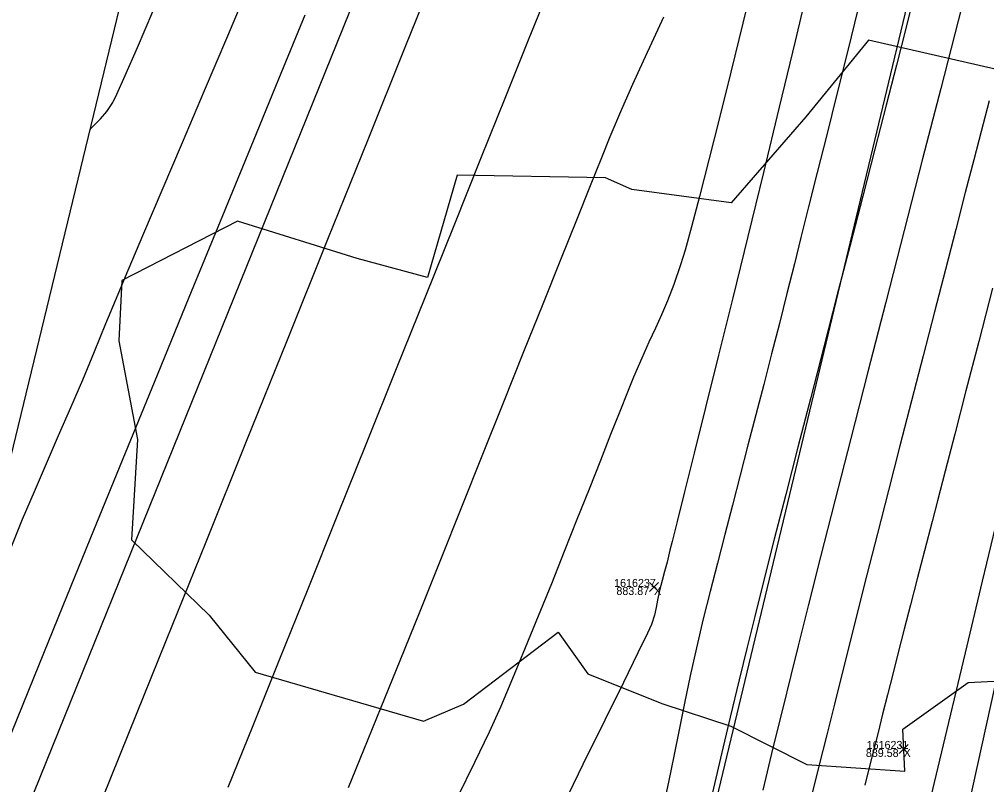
# Model space of a CAD drawing. Extents: x 1957117 to 1971063, y 701601 to 715861.
# Drawn here: x 1963296.75 to 1963339.04, y 706135.93 to 706169.4 of the extents above; entities that cross this region are included whole.
import ezdxf

# ---------------------------------------------------------------- set-up
doc = ezdxf.new("R2010")
doc.units = 0
for name, color, linetype in [('AP_X_Lights', 7, 'Continuous'), ('DT_X_Break_Line', 7, 'Continuous'), ('DT_X_Contour_Major', 7, 'Continuous'), ('DT_X_Contour_Minor', 7, 'Continuous'), ('DT_X_TIN_Hull', 7, 'Continuous'), ('HY_X_Water_Edge', 7, 'Continuous'), ('PV_P_Shoulder', 7, 'Continuous'), ('RS_Raster1', 7, 'Continuous'), ('RW_X_Esmt_RR', 7, 'Continuous'), ('SC_Scratch1', 7, 'Continuous'), ('SC_Shading5', 7, 'Continuous'), ('VG_X_Tree_Line_Rt', 7, 'Continuous')]:
    doc.layers.add(name, color=color, linetype=linetype)

msp = doc.modelspace()

# ---------------------------------------------------------------- linework, layer by layer
at = {"layer": 'AP_X_Lights'}
for p, q in [((1963324.303, 706144.382), (1963324.691, 706144.772)), ((1963324.303, 706144.772), (1963324.691, 706144.382)), ((1963335.21, 706137.299), (1963335.598, 706137.689)), ((1963335.21, 706137.689), (1963335.598, 706137.299))]:
    msp.add_line(p, q, dxfattribs=at)
at = {"layer": 'DT_X_Break_Line'}
for points in [[(1963218.329, 705756.178), (1963229.265, 705808.356), (1963234.8, 705853.147), (1963240.079, 705903.468), (1963258.033, 705954.684), (1963270.287, 705999.321), (1963276.323, 706049.345), (1963291.502, 706096.678), (1963290.138, 706117.655), (1963319.921, 706191.295), (1963330.374, 706242.631), (1963344.413, 706289.409), (1963345.772, 706340.009), (1963383.117, 706434.704), (1963392.11, 706487.426), (1963408.164, 706535.687), (1963423.633, 706582.721), (1963435.242, 706630.63), (1963443.084, 706680.696), (1963464.732, 706726.815), (1963480.654, 706774.214), (1963508.465, 706799.669), (1963511.002, 706809.48)], [(1963248.355, 705747.376), (1963261.829, 705795.923), (1963267.581, 705840.559), (1963287.153, 705892.264), (1963291.083, 705944.763), (1963301.574, 705996.211), (1963311.528, 706039.027), (1963334.717, 706086.75), (1963331.957, 706106.508), (1963348.786, 706182.796), (1963365.664, 706223.934), (1963373.462, 706281.461), (1963387.853, 706330.217), (1963397.264, 706379.501), (1963407.696, 706427.592), (1963426.755, 706477.16), (1963442.136, 706524.014), (1963446.007, 706569.971), (1963489.391, 706666.839), (1963500.526, 706701.536)]]:
    msp.add_lwpolyline(points, dxfattribs=at)
at = {"layer": 'DT_X_Contour_Major'}
for points in [[(1963315.156, 706172.002), (1963313.61, 706168.163), (1963311.958, 706164.061), (1963310.231, 706159.772), (1963308.459, 706155.371), (1963306.672, 706150.935), (1963304.901, 706146.537), (1963303.176, 706142.255), (1963301.527, 706138.163), (1963299.985, 706134.338), (1963298.58, 706130.854), (1963297.343, 706127.788), (1963296.303, 706125.215)], [(1963315.156, 706172.002), (1963313.61, 706168.163), (1963311.958, 706164.061), (1963310.231, 706159.772), (1963308.459, 706155.371), (1963306.672, 706150.935), (1963304.901, 706146.537), (1963303.176, 706142.255), (1963301.527, 706138.163), (1963299.985, 706134.338), (1963298.58, 706130.854), (1963297.343, 706127.788), (1963296.303, 706125.215)], [(1963333.425, 706169.886), (1963332.951, 706167.972), (1963332.489, 706166.119), (1963332.045, 706164.354), (1963331.63, 706162.704), (1963331.25, 706161.196), (1963330.914, 706159.856), (1963330.63, 706158.712), (1963330.306, 706157.408), (1963329.974, 706156.09), (1963329.635, 706154.764), (1963329.292, 706153.433), (1963328.946, 706152.103), (1963328.601, 706150.777), (1963328.258, 706149.461), (1963327.92, 706148.158), (1963327.588, 706146.874), (1963327.264, 706145.613), (1963326.951, 706144.38), (1963326.651, 706143.178), (1963326.35, 706141.911), (1963326.081, 706140.686), (1963325.833, 706139.496), (1963325.598, 706138.33), (1963325.367, 706137.182), (1963325.13, 706136.041), (1963324.879, 706134.9)], [(1963333.425, 706169.886), (1963332.951, 706167.972), (1963332.489, 706166.119), (1963332.045, 706164.354), (1963331.63, 706162.704), (1963331.25, 706161.196), (1963330.914, 706159.856), (1963330.63, 706158.712), (1963330.306, 706157.408), (1963329.974, 706156.09), (1963329.635, 706154.764), (1963329.292, 706153.433), (1963328.946, 706152.103), (1963328.601, 706150.777), (1963328.258, 706149.461), (1963327.92, 706148.158), (1963327.588, 706146.874), (1963327.264, 706145.613), (1963326.951, 706144.38), (1963326.651, 706143.178), (1963326.35, 706141.911), (1963326.081, 706140.686), (1963325.833, 706139.496), (1963325.598, 706138.33), (1963325.367, 706137.182), (1963325.13, 706136.041), (1963324.879, 706134.9)], [(1963309.231, 706169.585), (1963308.08, 706166.78), (1963306.838, 706163.752), (1963305.526, 706160.552), (1963304.165, 706157.231), (1963302.777, 706153.839), (1963301.382, 706150.428), (1963300.003, 706147.048), (1963298.66, 706143.751), (1963297.374, 706140.586), (1963296.168, 706137.606)], [(1963309.231, 706169.585), (1963308.08, 706166.78), (1963306.838, 706163.752), (1963305.526, 706160.552), (1963304.165, 706157.231), (1963302.777, 706153.839), (1963301.382, 706150.428), (1963300.003, 706147.048), (1963298.66, 706143.751), (1963297.374, 706140.586), (1963296.168, 706137.606)], [(1963339.599, 706147.972), (1963338.843, 706144.823), (1963338.095, 706141.696), (1963337.366, 706138.643), (1963336.669, 706135.717), (1963336.017, 706132.969), (1963335.423, 706130.451), (1963334.898, 706128.215), (1963334.457, 706126.313), (1963334.11, 706124.797), (1963333.872, 706123.719), (1963333.574, 706122.296), (1963333.259, 706120.726), (1963332.933, 706119.057), (1963332.603, 706117.334), (1963332.278, 706115.605), (1963331.965, 706113.916), (1963331.671, 706112.315), (1963331.403, 706110.848), (1963331.17, 706109.563)], [(1963339.599, 706147.972), (1963338.843, 706144.823), (1963338.095, 706141.696), (1963337.366, 706138.643), (1963336.669, 706135.717), (1963336.017, 706132.969), (1963335.423, 706130.451), (1963334.898, 706128.215), (1963334.457, 706126.313), (1963334.11, 706124.797), (1963333.872, 706123.719), (1963333.574, 706122.296), (1963333.259, 706120.726), (1963332.933, 706119.057), (1963332.603, 706117.334), (1963332.278, 706115.605), (1963331.965, 706113.916), (1963331.671, 706112.315), (1963331.403, 706110.848), (1963331.17, 706109.563)]]:
    msp.add_lwpolyline(points, dxfattribs=at)
at = {"layer": 'DT_X_Contour_Minor'}
for points in [[(1963338.505, 706172.12), (1963337.789, 706169.335), (1963337.027, 706166.372), (1963336.236, 706163.292), (1963335.431, 706160.159), (1963334.63, 706157.035), (1963333.848, 706153.983), (1963333.102, 706151.066), (1963332.407, 706148.346), (1963331.78, 706145.887), (1963331.238, 706143.75), (1963330.796, 706142), (1963330.471, 706140.698), (1963330.108, 706139.221), (1963329.697, 706137.54), (1963329.25, 706135.697)], [(1963338.505, 706172.12), (1963337.789, 706169.335), (1963337.027, 706166.372), (1963336.236, 706163.292), (1963335.431, 706160.159), (1963334.63, 706157.035), (1963333.848, 706153.983), (1963333.102, 706151.066), (1963332.407, 706148.346), (1963331.78, 706145.887), (1963331.238, 706143.75), (1963330.796, 706142), (1963330.471, 706140.698), (1963330.108, 706139.221), (1963329.697, 706137.54), (1963329.25, 706135.697)], [(1963296.392, 706146.309), (1963296.899, 706147.536), (1963297.418, 706148.758), (1963297.944, 706149.978), (1963298.473, 706151.198), (1963299.002, 706152.418), (1963299.525, 706153.641), (1963300.04, 706154.868), (1963300.542, 706156.1), (1963300.952, 706157.101), (1963301.511, 706158.432), (1963302.199, 706160.054), (1963302.998, 706161.929), (1963303.889, 706164.018), (1963304.852, 706166.281), (1963305.869, 706168.682), (1963306.92, 706171.181)], [(1963296.392, 706146.309), (1963296.899, 706147.536), (1963297.418, 706148.758), (1963297.944, 706149.978), (1963298.473, 706151.198), (1963299.002, 706152.418), (1963299.525, 706153.641), (1963300.04, 706154.868), (1963300.542, 706156.1), (1963300.952, 706157.101), (1963301.511, 706158.432), (1963302.199, 706160.054), (1963302.998, 706161.929), (1963303.889, 706164.018), (1963304.852, 706166.281), (1963305.869, 706168.682), (1963306.92, 706171.181)], [(1963328.912, 706171.456), (1963328.376, 706169.231), (1963327.854, 706167.091), (1963327.356, 706165.084), (1963326.895, 706163.255), (1963326.482, 706161.651), (1963326.131, 706160.319), (1963325.853, 706159.307), (1963325.661, 706158.66), (1963325.364, 706157.796), (1963325.09, 706157.087), (1963324.826, 706156.473), (1963324.559, 706155.891), (1963324.274, 706155.283), (1963323.958, 706154.588), (1963323.599, 706153.744), (1963323.335, 706153.093), (1963322.999, 706152.251), (1963322.601, 706151.246), (1963322.151, 706150.104), (1963321.657, 706148.854), (1963321.129, 706147.521), (1963320.576, 706146.133), (1963320.009, 706144.717), (1963319.437, 706143.3), (1963318.868, 706141.91), (1963318.313, 706140.572), (1963317.781, 706139.315), (1963317.288, 706138.222), (1963316.655, 706136.901), (1963315.905, 706135.388)], [(1963328.912, 706171.456), (1963328.376, 706169.231), (1963327.854, 706167.091), (1963327.356, 706165.084), (1963326.895, 706163.255), (1963326.482, 706161.651), (1963326.131, 706160.319), (1963325.853, 706159.307), (1963325.661, 706158.66), (1963325.364, 706157.796), (1963325.09, 706157.087), (1963324.826, 706156.473), (1963324.559, 706155.891), (1963324.274, 706155.283), (1963323.958, 706154.588), (1963323.599, 706153.744), (1963323.335, 706153.093), (1963322.999, 706152.251), (1963322.601, 706151.246), (1963322.151, 706150.104), (1963321.657, 706148.854), (1963321.129, 706147.521), (1963320.576, 706146.133), (1963320.009, 706144.717), (1963319.437, 706143.3), (1963318.868, 706141.91), (1963318.313, 706140.572), (1963317.781, 706139.315), (1963317.288, 706138.222), (1963316.655, 706136.901), (1963315.905, 706135.388)], [(1963331.34, 706171.302), (1963330.663, 706168.45), (1963329.97, 706165.564), (1963329.276, 706162.695), (1963328.593, 706159.896), (1963327.936, 706157.217), (1963327.317, 706154.711), (1963326.752, 706152.428), (1963326.253, 706150.421), (1963325.834, 706148.742), (1963325.508, 706147.441), (1963325.29, 706146.57), (1963325.193, 706146.181), (1963325.064, 706145.667), (1963324.956, 706145.251), (1963324.853, 706144.86), (1963324.741, 706144.418), (1963324.649, 706144), (1963324.586, 706143.672), (1963324.513, 706143.347), (1963324.389, 706142.94), (1963324.213, 706142.557), (1963323.791, 706141.689), (1963323.157, 706140.4), (1963322.346, 706138.754), (1963321.392, 706136.813), (1963320.33, 706134.642)], [(1963331.34, 706171.302), (1963330.663, 706168.45), (1963329.97, 706165.564), (1963329.276, 706162.695), (1963328.593, 706159.896), (1963327.936, 706157.217), (1963327.317, 706154.711), (1963326.752, 706152.428), (1963326.253, 706150.421), (1963325.834, 706148.742), (1963325.508, 706147.441), (1963325.29, 706146.57), (1963325.193, 706146.181), (1963325.064, 706145.667), (1963324.956, 706145.251), (1963324.853, 706144.86), (1963324.741, 706144.418), (1963324.649, 706144), (1963324.586, 706143.672), (1963324.513, 706143.347), (1963324.389, 706142.94), (1963324.213, 706142.557), (1963323.791, 706141.689), (1963323.157, 706140.4), (1963322.346, 706138.754), (1963321.392, 706136.813), (1963320.33, 706134.642)], [(1963319.87, 706170.644), (1963319.001, 706168.483), (1963318.009, 706166.016), (1963316.916, 706163.293), (1963315.741, 706160.366), (1963314.505, 706157.288), (1963313.229, 706154.108), (1963311.933, 706150.88), (1963310.637, 706147.654), (1963309.363, 706144.482), (1963308.129, 706141.416), (1963306.958, 706138.508), (1963305.869, 706135.808)], [(1963319.87, 706170.644), (1963319.001, 706168.483), (1963318.009, 706166.016), (1963316.916, 706163.293), (1963315.741, 706160.366), (1963314.505, 706157.288), (1963313.229, 706154.108), (1963311.933, 706150.88), (1963310.637, 706147.654), (1963309.363, 706144.482), (1963308.129, 706141.416), (1963306.958, 706138.508), (1963305.869, 706135.808)], [(1963335.814, 706170.23), (1963335.486, 706168.934), (1963335.093, 706167.393), (1963334.644, 706165.644), (1963334.15, 706163.724), (1963333.62, 706161.671), (1963333.065, 706159.52), (1963332.494, 706157.31), (1963331.917, 706155.078), (1963331.345, 706152.86), (1963330.787, 706150.694), (1963330.254, 706148.616), (1963329.754, 706146.665), (1963329.299, 706144.877), (1963328.898, 706143.289), (1963328.561, 706141.938), (1963328.215, 706140.517), (1963327.826, 706138.886), (1963327.403, 706137.086), (1963326.954, 706135.157)], [(1963335.814, 706170.23), (1963335.486, 706168.934), (1963335.093, 706167.393), (1963334.644, 706165.644), (1963334.15, 706163.724), (1963333.62, 706161.671), (1963333.065, 706159.52), (1963332.494, 706157.31), (1963331.917, 706155.078), (1963331.345, 706152.86), (1963330.787, 706150.694), (1963330.254, 706148.616), (1963329.754, 706146.665), (1963329.299, 706144.877), (1963328.898, 706143.289), (1963328.561, 706141.938), (1963328.215, 706140.517), (1963327.826, 706138.886), (1963327.403, 706137.086), (1963326.954, 706135.157)], [(1963299.851, 706164.587), (1963299.886, 706164.627), (1963299.963, 706164.71), (1963300.098, 706164.846), (1963300.301, 706165.054), (1963300.574, 706165.369), (1963300.844, 706165.759), (1963301.015, 706166.119), (1963301.381, 706166.941), (1963301.914, 706168.167), (1963302.589, 706169.74)], [(1963299.851, 706164.587), (1963299.886, 706164.627), (1963299.963, 706164.71), (1963300.098, 706164.846), (1963300.301, 706165.054), (1963300.574, 706165.369), (1963300.844, 706165.759), (1963301.015, 706166.119), (1963301.381, 706166.941), (1963301.914, 706168.167), (1963302.589, 706169.74)], [(1963324.904, 706169.494), (1963324.468, 706168.542), (1963324.019, 706167.568), (1963323.555, 706166.546), (1963323.073, 706165.45), (1963322.569, 706164.257), (1963322.199, 706163.348), (1963321.704, 706162.122), (1963321.101, 706160.619), (1963320.405, 706158.88), (1963319.631, 706156.945), (1963318.796, 706154.855), (1963317.916, 706152.651), (1963317.006, 706150.374), (1963316.082, 706148.064), (1963315.159, 706145.761), (1963314.255, 706143.507), (1963313.383, 706141.342), (1963312.561, 706139.307), (1963311.803, 706137.443), (1963311.127, 706135.79)], [(1963324.904, 706169.494), (1963324.468, 706168.542), (1963324.019, 706167.568), (1963323.555, 706166.546), (1963323.073, 706165.45), (1963322.569, 706164.257), (1963322.199, 706163.348), (1963321.704, 706162.122), (1963321.101, 706160.619), (1963320.405, 706158.88), (1963319.631, 706156.945), (1963318.796, 706154.855), (1963317.916, 706152.651), (1963317.006, 706150.374), (1963316.082, 706148.064), (1963315.159, 706145.761), (1963314.255, 706143.507), (1963313.383, 706141.342), (1963312.561, 706139.307), (1963311.803, 706137.443), (1963311.127, 706135.79)], [(1963339.139, 706165.829), (1963338.794, 706164.497), (1963338.473, 706163.261), (1963338.1, 706161.822), (1963337.684, 706160.213), (1963337.233, 706158.465), (1963336.755, 706156.612), (1963336.259, 706154.686), (1963335.754, 706152.72), (1963335.247, 706150.747), (1963334.748, 706148.798), (1963334.264, 706146.908), (1963333.805, 706145.107), (1963333.379, 706143.429), (1963332.994, 706141.906), (1963332.658, 706140.571), (1963332.381, 706139.457), (1963332.049, 706138.117), (1963331.722, 706136.802), (1963331.4, 706135.507)], [(1963339.139, 706165.829), (1963338.794, 706164.497), (1963338.473, 706163.261), (1963338.1, 706161.822), (1963337.684, 706160.213), (1963337.233, 706158.465), (1963336.755, 706156.612), (1963336.259, 706154.686), (1963335.754, 706152.72), (1963335.247, 706150.747), (1963334.748, 706148.798), (1963334.264, 706146.908), (1963333.805, 706145.107), (1963333.379, 706143.429), (1963332.994, 706141.906), (1963332.658, 706140.571), (1963332.381, 706139.457), (1963332.049, 706138.117), (1963331.722, 706136.802), (1963331.4, 706135.507)], [(1963339.295, 706157.641), (1963338.688, 706155.303), (1963338.133, 706153.158), (1963337.64, 706151.253), (1963337.221, 706149.633), (1963336.888, 706148.347), (1963336.652, 706147.439), (1963336.318, 706146.151), (1963336.003, 706144.939), (1963335.708, 706143.798), (1963335.432, 706142.724), (1963335.172, 706141.713), (1963334.93, 706140.761), (1963334.702, 706139.864), (1963334.49, 706139.017), (1963334.291, 706138.217), (1963334.066, 706137.313), (1963333.877, 706136.562), (1963333.712, 706135.902)], [(1963339.295, 706157.641), (1963338.688, 706155.303), (1963338.133, 706153.158), (1963337.64, 706151.253), (1963337.221, 706149.633), (1963336.888, 706148.347), (1963336.652, 706147.439), (1963336.318, 706146.151), (1963336.003, 706144.939), (1963335.708, 706143.798), (1963335.432, 706142.724), (1963335.172, 706141.713), (1963334.93, 706140.761), (1963334.702, 706139.864), (1963334.49, 706139.017), (1963334.291, 706138.217), (1963334.066, 706137.313), (1963333.877, 706136.562), (1963333.712, 706135.902)]]:
    msp.add_lwpolyline(points, dxfattribs=at)
at = {"layer": 'DT_X_TIN_Hull'}
msp.add_lwpolyline([(1963495.509, 706817.37), (1963480.654, 706774.214), (1963464.732, 706726.815), (1963443.084, 706680.696), (1963439.989, 706681.954), (1963422.341, 706634.767), (1963409.759, 706587.541), (1963383.299, 706489.662), (1963371.06, 706438.048), (1963369.543, 706438.68), (1963344.28, 706340.158), (1963318.949, 706243.571), (1963307.297, 706195.415), (1963288.342, 706117.136), (1963272.445, 706050.395), (1963261.075, 706002.095), (1963254.734, 705951.873), (1963238.207, 705904.757)], dxfattribs=at)
at = {"layer": 'HY_X_Water_Edge'}
msp.add_spline([(1963191.723, 701994.048), (1963062.047, 702441.167), (1962863.491, 703169.356), (1962827.53, 703438.691), (1962823.213, 703537.412), (1962817.962, 703593.874), (1962817.97, 703697.316), (1962828.582, 703804.235), (1962836.461, 703844.734), (1962850.687, 703896.004), (1962867.251, 703938.846), (1962873.848, 703992.355), (1962884.135, 704091.371), (1962891.241, 704140.854), (1962897.382, 704180.529), (1962905.467, 704230.979), (1962943.949, 704328.022), (1962948.537, 704378.842), (1962964.114, 704426.264), (1963004.885, 704570.73), (1963042.054, 704716.522), (1963062.038, 704814.417), (1963072.171, 704860.237), (1963090.023, 704956.798), (1963107.066, 705031.783), (1963133.773, 705105.742), (1963148.685, 705206.74), (1963175.48, 705301.059), (1963191.635, 705353.417), (1963210.988, 705447.286), (1963219.532, 705497.27), (1963230.124, 705549.475), (1963251.052, 705591.159), (1963275.289, 705693.429), (1963292.982, 705784.032), (1963302.841, 705839.645), (1963335.126, 705936.766), (1963359.752, 706046.75), (1963389.133, 706177.299), (1963417.827, 706273.456), (1963475.868, 706451.902), (1963533.782, 706640.53), (1963553.86, 706696.984), (1963580.184, 706715.425), (1963609.172, 706718.73), (1963617.062, 706714.691), (1963619.447, 706694.678), (1963564.282, 706533.07), (1963531.853, 706395.229), (1963434.4, 706006.96), (1963354.09, 705679.186), (1963237.513, 705206.07), (1963167.369, 704892.962), (1963059.145, 704434.176), (1962907.914, 703908.742), (1962877.458, 703703.326), (1962898.357, 703412.121), (1962942.65, 703052.267), (1963048.963, 702674.866), (1963191.468, 702189.666), (1963245.396, 702019.832)], degree=3, dxfattribs=at)
at = {"layer": 'RW_X_Esmt_RR'}
msp.add_lwpolyline([(1962866.45, 704268.068), (1963123.345, 705337.727), (1963135.496, 705336.937), (1963400.797, 706441.601)], dxfattribs=at)
at = {"layer": 'SC_Shading5'}
for points in [[(1963026.912, 704294.121), (1963138.818, 704737.794), (1963251.679, 705213.963), (1963374.306, 705730.111), (1963454.783, 706045.593), (1963517.244, 706296.713), (1963562.763, 706479.256), (1963580.13, 706553.799), (1963589.678, 706586.994)], [(1963609.915, 706579.703), (1963587.283, 706499.153), (1963552.056, 706354.005), (1963480.911, 706069.234), (1963357.401, 705576.869), (1963272.751, 705226.931), (1963210.247, 704956.481), (1963044.97, 704288.881)]]:
    msp.add_spline(points, degree=3, dxfattribs=at)
at = {"layer": 'VG_X_Tree_Line_Rt'}
msp.add_lwpolyline([(1963341.121, 706166.829), (1963333.873, 706168.484), (1963331.138, 706165.14), (1963327.871, 706161.377), (1963323.533, 706161.959), (1963322.38, 706162.46), (1963315.893, 706162.582), (1963314.593, 706158.108), (1963311.518, 706158.937), (1963306.288, 706160.571), (1963301.241, 706157.978), (1963301.097, 706155.341), (1963301.921, 706151.02), (1963301.661, 706146.644), (1963305.058, 706143.34), (1963307.061, 706140.854), (1963314.421, 706138.71), (1963316.171, 706139.449), (1963320.308, 706142.597), (1963321.599, 706140.776), (1963324.833, 706139.474), (1963327.855, 706138.484), (1963331.183, 706136.812), (1963335.455, 706136.518), (1963335.378, 706138.362), (1963338.228, 706140.4), (1963342.763, 706140.63)], dxfattribs=at)

# ---------------------------------------------------------------- texts
at = {"layer": 'PV_P_Shoulder'}
for s, p in [('883.87', (1963322.852, 706144.227)), ('889.58', (1963333.756, 706137.144))]:
    msp.add_text(s, height=0.35, dxfattribs=at).set_placement(p)
at = {"layer": 'RS_Raster1'}
for s, p in [('1616237', (1963322.753, 706144.577)), ('1616231', (1963333.792, 706137.494))]:
    msp.add_text(s, height=0.35, dxfattribs=at).set_placement(p)
at = {"layer": 'SC_Scratch1'}
for p in [(1963324.497, 706144.227), (1963335.404, 706137.144)]:
    msp.add_text('X', height=0.35, dxfattribs=at).set_placement(p)

doc.saveas('drawing.dxf')
